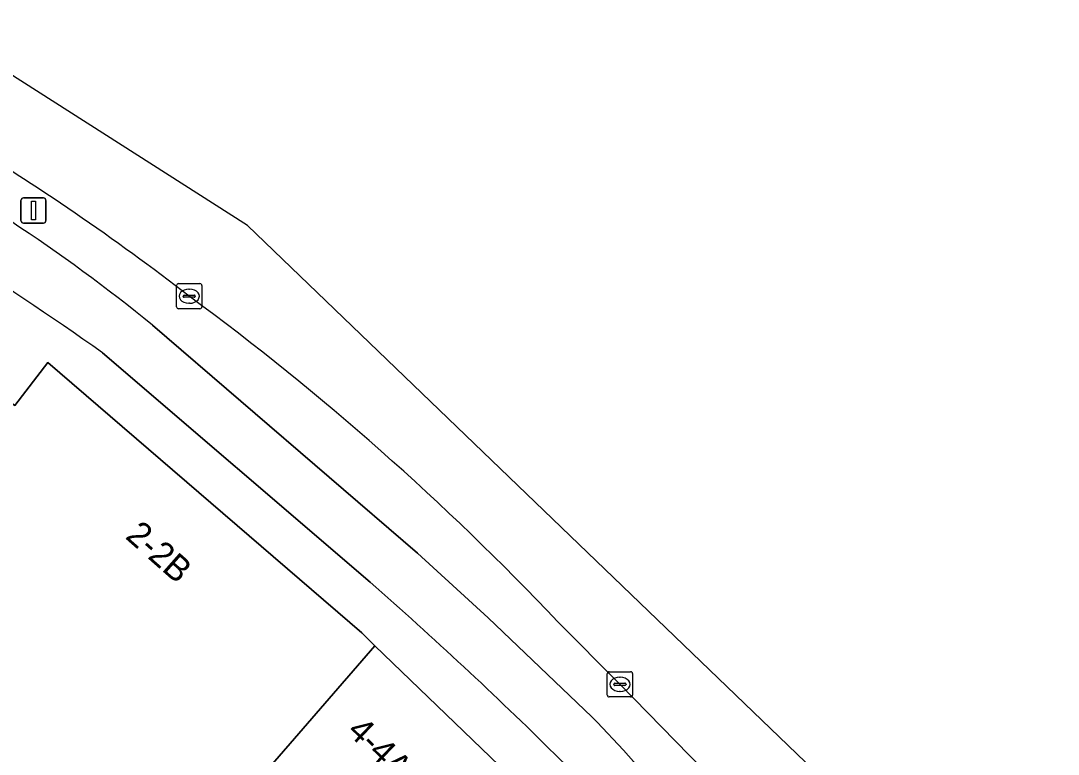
# Model space of a CAD drawing. Extents: x 160663 to 161506, y 382245 to 383291.
# Drawn here: x 161158.3 to 161199.52, y 383196.44 to 383225.58 of the extents above; entities that cross this region are included whole.
import ezdxf

# ---------------------------------------------------------------- set-up
doc = ezdxf.new("R2010")
doc.units = 0
for name, color, linetype in [('IMGEO_Berm_groen', 7, 'Continuous'), ('IMGEO_Fietspad_gesloten', 7, 'Continuous'), ('IMGEO_Kolk', 7, 'Continuous'), ('IMGEO_Lichtmast', 7, 'Continuous'), ('IMGEO_Pand', 7, 'Continuous'), ('IMGEO_Pand_nummerreeks', 7, 'Continuous'), ('IMGEO_Rijbaan_lokaal_gesloten', 7, 'Continuous'), ('IMGEO_Voetpad_open', 7, 'Continuous')]:
    doc.layers.add(name, color=color, linetype=linetype)

msp = doc.modelspace()

# ---------------------------------------------------------------- linework, layer by layer
at = {"layer": 'IMGEO_Berm_groen'}
for points in [[(161163.53, 383213.482), (161174.059, 383204.43), (161176.868, 383201.861), (161180.984, 383197.923)], [(161193.075, 383182.805), (161194.053, 383181.801), (161196.678, 383184.329), (161191.519, 383189.586), (161182.103, 383199.214), (161179.635, 383201.699)]]:
    msp.add_lwpolyline(points, dxfattribs=at)
for centre, radius, start, end in [((161120.532, 383160.7), 68.08, 50.83246, 62.58749), ((161104.16, 383135.735), 99.626, 52.36772, 58.82099), ((161099.551, 383125.785), 110.347, 43.46907, 53.6272), ((161149.028, 383166.411), 44.88, 32.1703, 44.5986)]:
    msp.add_arc(centre, radius, start, end, dxfattribs=at)
at = {"layer": 'IMGEO_Fietspad_gesloten'}
for points in [[(161176.868, 383201.861), (161174.059, 383204.43), (161163.53, 383213.482)], [(161161.543, 383212.383), (161172.175, 383203.275)], [(161180.984, 383197.923), (161176.868, 383201.861)]]:
    msp.add_lwpolyline(points, dxfattribs=at)
for centre, radius, start, end in [((161120.532, 383160.7), 68.08, 50.83246, 62.58749), ((161082.129, 383100.507), 137.196, 54.63144, 60.9643), ((161062.573, 383078.234), 166.276, 45.3062, 48.76444), ((161149.028, 383166.411), 44.88, 32.1703, 44.5986), ((161155.994, 383172.03), 33.897, 30.2061, 46.0547)]:
    msp.add_arc(centre, radius, start, end, dxfattribs=at)
at = {"layer": 'IMGEO_Kolk'}
for p, q in [((161164.49, 383214.207), (161164.49, 383215.059)), ((161164.565, 383215.133), (161165.417, 383215.133)), ((161165.491, 383215.059), (161165.491, 383214.207)), ((161164.749, 383214.627), (161164.749, 383214.639)), ((161165.187, 383214.59), (161164.789, 383214.59)), ((161164.792, 383214.676), (161165.19, 383214.676)), ((161164.978, 383214.913), (161165.003, 383214.913)), ((161165.233, 383214.639), (161165.233, 383214.627)), ((161165.417, 383214.133), (161164.565, 383214.133)), ((161165.001, 383214.353), (161164.976, 383214.353)), ((161181.677, 383199.714), (161182.529, 383199.714)), ((161181.602, 383198.788), (161181.602, 383199.64)), ((161182.09, 383199.494), (161182.115, 383199.494)), ((161182.603, 383199.64), (161182.603, 383198.788)), ((161181.861, 383199.208), (161181.861, 383199.22)), ((161182.299, 383199.171), (161181.901, 383199.171)), ((161181.904, 383199.257), (161182.302, 383199.257)), ((161182.113, 383198.934), (161182.088, 383198.934)), ((161182.345, 383199.22), (161182.345, 383199.208)), ((161182.529, 383198.714), (161181.677, 383198.714))]:
    msp.add_line(p, q, dxfattribs=at)
for points in [[(161164.49, 383214.207), (161164.49, 383215.059)], [(161164.565, 383215.133), (161165.417, 383215.133)], [(161165.491, 383215.059), (161165.491, 383214.207)], [(161165.417, 383214.133), (161164.565, 383214.133)], [(161181.677, 383199.714), (161182.529, 383199.714)], [(161181.602, 383198.788), (161181.602, 383199.64)], [(161182.603, 383199.64), (161182.603, 383198.788)], [(161182.529, 383198.714), (161181.677, 383198.714)]]:
    msp.add_lwpolyline(points, dxfattribs=at)
for centre, radius, start, end in [((161164.567, 383215.057), 0.0765, 91.552, 178.448), ((161164.567, 383215.057), 0.0765, 91.552, 178.448), ((161165.415, 383215.057), 0.0765, 1.552, 88.448), ((161165.415, 383215.057), 0.0765, 1.552, 88.448), ((161164.789, 383214.636), 0.0403, 85.8775, 175.7526), ((161164.786, 383214.626), 0.0366, 178.938, 274.7102), ((161165.19, 383214.633), 0.043, 264.8664, 352.4533), ((161165.194, 383214.638), 0.0386, 1.7309, 96.639), ((161164.567, 383214.209), 0.0765, 181.552, 268.448), ((161164.567, 383214.209), 0.0765, 181.552, 268.448), ((161165.415, 383214.209), 0.0765, 271.552, 358.448), ((161165.415, 383214.209), 0.0765, 271.552, 358.448), ((161181.679, 383199.638), 0.0765, 91.552, 178.448), ((161181.679, 383199.638), 0.0765, 91.552, 178.448), ((161182.527, 383199.638), 0.0765, 1.552, 88.448), ((161182.527, 383199.638), 0.0765, 1.552, 88.448), ((161181.901, 383199.217), 0.0403, 85.8775, 175.7526), ((161181.898, 383199.207), 0.0366, 178.938, 274.7102), ((161182.302, 383199.214), 0.043, 264.8664, 352.4533), ((161182.306, 383199.219), 0.0386, 1.7309, 96.639), ((161181.679, 383198.79), 0.0765, 181.552, 268.448), ((161181.679, 383198.79), 0.0765, 181.552, 268.448), ((161182.527, 383198.79), 0.0765, 271.552, 358.448), ((161182.527, 383198.79), 0.0765, 271.552, 358.448)]:
    msp.add_arc(centre, radius, start, end, dxfattribs=at)
for centre, major_axis, ratio, start_param, end_param in [((161164.977, 383214.633), (-0.387, 0.002), 0.722429, 4.712389, 7.853982), ((161165.002, 383214.633), (-0.39, 0.002), 0.717154, 1.570796, 4.712389), ((161182.089, 383199.214), (-0.387, 0.002), 0.722429, 4.712389, 7.853982), ((161182.114, 383199.214), (-0.39, 0.002), 0.717154, 1.570796, 4.712389)]:
    msp.add_ellipse(centre, major_axis=major_axis, ratio=ratio, start_param=start_param, end_param=end_param, dxfattribs=at)
at = {"layer": 'IMGEO_Lichtmast'}
for p, q in [((161158.306, 383217.638), (161158.306, 383218.438)), ((161158.306, 383218.438), (161158.306, 383217.638)), ((161158.406, 383218.538), (161159.196, 383218.538)), ((161159.196, 383218.538), (161158.406, 383218.538)), ((161159.296, 383218.438), (161159.296, 383217.638)), ((161159.296, 383217.638), (161159.296, 383218.438)), ((161159.196, 383217.538), (161158.406, 383217.538)), ((161158.406, 383217.538), (161159.196, 383217.538))]:
    msp.add_line(p, q, dxfattribs=at)
msp.add_lwpolyline([(161158.726, 383218.413), (161158.876, 383218.413), (161158.876, 383217.663), (161158.726, 383217.663), (161158.726, 383218.413)], dxfattribs=at)
for centre, start, end in [((161158.406, 383218.438), 90, 180), ((161158.406, 383218.438), 90, 180), ((161159.196, 383218.438), 0, 90), ((161159.196, 383218.438), 360, 90), ((161158.406, 383217.638), 180, 270), ((161158.406, 383217.638), 180, 270), ((161159.196, 383217.638), 270, 0), ((161159.196, 383217.638), 270, 0)]:
    msp.add_arc(centre, 0.1, start, end, dxfattribs=at)
at = {"layer": 'IMGEO_Pand'}
for points in [[(161172.367, 383200.749), (161171.844, 383201.255), (161159.377, 383211.995), (161158.058, 383210.285), (161155.834, 383211.816), (161154.669, 383210.217), (161147.146, 383215.757), (161145.479, 383213.282), (161139.653, 383204.63), (161139.801, 383204.468), (161148.222, 383200.282), (161153.886, 383196.391), (161151.659, 383193.084), (161157.001, 383189.472), (161157.811, 383188.924), (161155.764, 383185.471), (161150.54, 383188.404), (161149.011, 383185.817), (161152.489, 383183.975), (161161.697, 383178.516), (161162.427, 383178.083), (161166.075, 383183.277), (161162.938, 383185.44), (161160.536, 383187.097)], [(161174.277, 383192.035), (161176.906, 383194.84), (161177.656, 383195.64), (161172.367, 383200.749), (161160.536, 383187.097), (161162.938, 383185.44), (161163.989, 383186.686), (161165.738, 383188.759), (161168.751, 383186.141), (161170.839, 383188.369)]]:
    msp.add_lwpolyline(points, close=True, dxfattribs=at)
at = {"layer": 'IMGEO_Rijbaan_lokaal_gesloten'}
for points in [[(161228.606, 383158.489), (161167.308, 383217.444), (161154.548, 383225.576)], [(161179.635, 383201.699), (161182.103, 383199.214), (161191.519, 383189.586), (161196.678, 383184.329), (161209.1, 383171.69), (161210.039, 383170.728), (161220.836, 383159.646), (161224.983, 383155.418), (161228.606, 383158.489)]]:
    msp.add_lwpolyline(points, dxfattribs=at)
for centre, radius, start, end in [((161104.16, 383135.735), 99.626, 52.36772, 58.82099), ((161099.551, 383125.785), 110.347, 43.46907, 53.6272)]:
    msp.add_arc(centre, radius, start, end, dxfattribs=at)
at = {"layer": 'IMGEO_Voetpad_open'}
for points in [[(161148.718, 383220.46), (161147.146, 383215.757), (161154.669, 383210.217), (161155.834, 383211.816), (161158.058, 383210.285), (161159.377, 383211.995), (161171.844, 383201.255), (161172.367, 383200.749), (161177.656, 383195.64), (161176.906, 383194.84), (161178.165, 383193.478), (161179.407, 383192.085), (161180.156, 383191.239), (161180.665, 383190.583), (161181.403, 383189.53)], [(161172.175, 383203.275), (161161.543, 383212.383)]]:
    msp.add_lwpolyline(points, dxfattribs=at)
for centre, radius, start, end in [((161082.129, 383100.507), 137.196, 54.63144, 60.9643), ((161062.573, 383078.234), 166.276, 45.3062, 48.76444), ((161155.994, 383172.03), 33.897, 30.2061, 46.0547)]:
    msp.add_arc(centre, radius, start, end, dxfattribs=at)

# ---------------------------------------------------------------- texts
at = {"layer": 'IMGEO_Pand_nummerreeks'}
for s, rotation, p in [('2-2B', 318.5809, (161162.413, 383205.04)), ('4-4A', 315.9797, (161171.22, 383197.298))]:
    msp.add_text(s, height=1, rotation=rotation, dxfattribs=at).set_placement(p)

doc.saveas('drawing.dxf')
